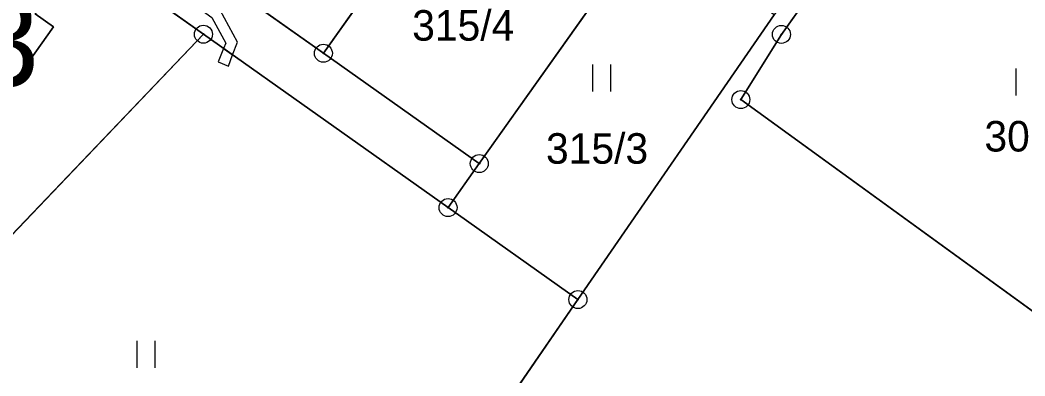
# Model space of a CAD drawing. Extents: x -689422 to -685210, y -987725 to -982160.
# Drawn here: x -687545.1 to -687489.2, y -985583.5 to -985563.6 of the extents above; entities that cross this region are included whole.
import ezdxf

# ---------------------------------------------------------------- set-up
doc = ezdxf.new("R2010")
doc.units = 0
for name, color, linetype in [('KN_Budovy', 7, 'Continuous'), ('KN_Budovy_cisla_domovni', 7, 'Continuous'), ('KN_Hranice_parcel', 7, 'Continuous'), ('KN_Parcelni cisla', 7, 'Continuous'), ('KN_Polygon parcely', 7, 'Continuous'), ('KN_Popisy_pomistni nazvy nazvy ulic', 7, 'Continuous'), ('KN_POZEMKY_TTP', 7, 'Continuous'), ('KN_POZEMKY_ZASTAVENA PLOCHA', 7, 'Continuous'), ('KN_Věcná břemena k části', 7, 'Continuous'), ('KN_Značky bodu BP', 7, 'Continuous'), ('KN_Značky kultur', 7, 'Continuous')]:
    doc.layers.add(name, color=color, linetype=linetype)

msp = doc.modelspace()

# ---------------------------------------------------------------- linework, layer by layer
at = {"layer": 'KN_Budovy'}
msp.add_lwpolyline([(-687556.49, -985566.2), (-687548.75, -985571.72), (-687543.27, -985564.02), (-687544.29, -985563.3), (-687542.84, -985561.2), (-687548.52, -985557.19), (-687549.94, -985559.22), (-687550.97, -985558.49)], close=True, dxfattribs=at)
at = {"layer": 'KN_Hranice_parcel'}
for p, q in [((-687518.83, -985552.2), (-687528.25, -985565.49)), ((-687510.17, -985558.36), (-687519.57, -985571.63)), ((-687528.25, -985565.49), (-687537.73, -985558.77)), ((-687503.16, -985563.36), (-687514.08, -985579.2)), ((-687557.16, -985587.67), (-687534.93, -985564.43)), ((-687534.93, -985564.43), (-687521.31, -985574.08)), ((-687519.57, -985571.63), (-687528.25, -985565.49)), ((-687521.31, -985574.08), (-687519.57, -985571.63)), ((-687514.08, -985579.2), (-687521.31, -985574.08))]:
    msp.add_line(p, q, dxfattribs=at)
for points in [[(-687483.94, -985535.87), (-687487.36, -985542.66), (-687494.89, -985553.36), (-687502.75, -985564.44), (-687505.01, -985568.07), (-687485.88, -985581.95)], [(-687574.89, -985555.31), (-687566.61, -985544.43), (-687563.77, -985543.99), (-687534.93, -985564.43)], [(-687544.29, -985563.3), (-687543.27, -985564.02), (-687548.75, -985571.72), (-687556.49, -985566.2), (-687550.97, -985558.49), (-687549.94, -985559.22), (-687548.52, -985557.19), (-687542.84, -985561.2), (-687544.29, -985563.3)], [(-687514.08, -985579.2), (-687518.88, -985586.17), (-687533.54, -985597.77), (-687542.19, -985606.05)]]:
    msp.add_lwpolyline(points, dxfattribs=at)
at = {"layer": 'KN_Polygon parcely'}
for points in [[(-687546.28, -985552.71), (-687555.61, -985546.09), (-687562.22, -985541.42), (-687562.81, -985538.55), (-687555.53, -985526.25), (-687558.69, -985523.66), (-687559.33, -985523.23), (-687576.61, -985550.21), (-687574.89, -985555.31), (-687566.61, -985544.43), (-687563.77, -985543.99), (-687534.93, -985564.43), (-687521.31, -985574.08), (-687519.57, -985571.63), (-687528.25, -985565.49), (-687537.73, -985558.77)], [(-687514.08, -985579.2), (-687518.88, -985586.17), (-687533.54, -985597.77), (-687542.19, -985606.05), (-687543.86, -985607.65), (-687552.69, -985596.27), (-687557.93, -985601.29), (-687559.8, -985603.08), (-687545.06, -985636.92), (-687534.72, -985627.59), (-687524.96, -985617.14), (-687523.61, -985614.51), (-687485.88, -985581.95), (-687505.01, -985568.07), (-687502.75, -985564.44), (-687494.89, -985553.36), (-687487.36, -985542.66), (-687483.94, -985535.87), (-687483.15, -985534.3), (-687493.32, -985550.18), (-687503.16, -985563.36)], [(-687557.16, -985587.67), (-687534.93, -985564.43), (-687563.77, -985543.99), (-687566.61, -985544.43), (-687574.89, -985555.31), (-687574.68, -985555.94), (-687571.55, -985565.25)], [(-687537.73, -985558.77), (-687528.25, -985565.49), (-687518.83, -985552.2), (-687528.3, -985545.46)], [(-687518.83, -985552.2), (-687528.25, -985565.49), (-687519.57, -985571.63), (-687510.17, -985558.36)], [(-687544.29, -985563.3), (-687543.27, -985564.02), (-687548.75, -985571.72), (-687556.49, -985566.2), (-687550.97, -985558.49), (-687549.94, -985559.22), (-687548.52, -985557.19), (-687542.84, -985561.2)], [(-687544.29, -985563.3), (-687542.84, -985561.2), (-687548.52, -985557.19), (-687549.94, -985559.22), (-687550.97, -985558.49), (-687556.49, -985566.2), (-687548.75, -985571.72), (-687543.27, -985564.02)], [(-687519.57, -985571.63), (-687521.31, -985574.08), (-687514.08, -985579.2), (-687503.16, -985563.36), (-687510.17, -985558.36)], [(-687514.08, -985579.2), (-687521.31, -985574.08), (-687534.93, -985564.43), (-687557.16, -985587.67), (-687556.61, -985588.52), (-687542.19, -985606.05), (-687533.54, -985597.77), (-687518.88, -985586.17)]]:
    msp.add_lwpolyline(points, close=True, dxfattribs=at)
msp.add_lwpolyline([(-687487.36, -985542.66), (-687494.89, -985553.36), (-687502.75, -985564.44), (-687505.01, -985568.07), (-687485.88, -985581.95)], dxfattribs=at)
at = {"layer": 'KN_POZEMKY_TTP'}
for p, q in [((-687563.77, -985543.99), (-687534.93, -985564.43)), ((-687534.93, -985564.43), (-687563.77, -985543.99)), ((-687518.83, -985552.2), (-687528.25, -985565.49)), ((-687528.25, -985565.49), (-687518.83, -985552.2)), ((-687502.75, -985564.44), (-687494.89, -985553.36)), ((-687494.89, -985553.36), (-687502.75, -985564.44)), ((-687519.57, -985571.63), (-687510.17, -985558.36)), ((-687510.17, -985558.36), (-687519.57, -985571.63)), ((-687528.25, -985565.49), (-687537.73, -985558.77)), ((-687537.73, -985558.77), (-687528.25, -985565.49)), ((-687543.27, -985564.02), (-687544.29, -985563.3)), ((-687503.16, -985563.36), (-687514.08, -985579.2)), ((-687514.08, -985579.2), (-687503.16, -985563.36)), ((-687548.75, -985571.72), (-687543.27, -985564.02)), ((-687534.93, -985564.43), (-687557.16, -985587.67)), ((-687557.16, -985587.67), (-687534.93, -985564.43)), ((-687534.93, -985564.43), (-687521.31, -985574.08)), ((-687521.31, -985574.08), (-687534.93, -985564.43)), ((-687505.01, -985568.07), (-687502.75, -985564.44)), ((-687502.75, -985564.44), (-687505.01, -985568.07)), ((-687528.25, -985565.49), (-687519.57, -985571.63)), ((-687519.57, -985571.63), (-687528.25, -985565.49)), ((-687485.88, -985581.95), (-687505.01, -985568.07)), ((-687505.01, -985568.07), (-687485.88, -985581.95)), ((-687521.31, -985574.08), (-687519.57, -985571.63)), ((-687519.57, -985571.63), (-687521.31, -985574.08)), ((-687514.08, -985579.2), (-687521.31, -985574.08)), ((-687521.31, -985574.08), (-687514.08, -985579.2)), ((-687514.08, -985579.2), (-687518.88, -985586.17)), ((-687518.88, -985586.17), (-687514.08, -985579.2))]:
    msp.add_line(p, q, dxfattribs=at)
at = {"layer": 'KN_POZEMKY_ZASTAVENA PLOCHA'}
for p, q in [((-687544.29, -985563.3), (-687543.27, -985564.02)), ((-687543.27, -985564.02), (-687548.75, -985571.72))]:
    msp.add_line(p, q, dxfattribs=at)
at = {"layer": 'KN_Věcná břemena k části'}
for points in [[(-687550.44, -985553.44), (-687549.97, -985553.77), (-687549.49, -985553.24), (-687548.6, -985553.28), (-687537.02, -985561.63), (-687534.46, -985563.5), (-687533.69, -985564.92), (-687533.81, -985565.22), (-687533.31, -985565.58), (-687533.03, -985564.88), (-687534, -985563.1), (-687536.66, -985561.15), (-687548.4, -985552.68), (-687549.75, -985552.64)], [(-687533.31, -985565.58), (-687533.81, -985565.22), (-687534.11, -985565.97), (-687533.54, -985566.21)]]:
    msp.add_lwpolyline(points, close=True, dxfattribs=at)
at = {"layer": 'KN_Značky bodu BP'}
for centre, radius in [((-687534.93, -985564.43), 0.5), ((-687502.75, -985564.44), 0.5), ((-687534.93, -985564.43), 0.0303), ((-687502.75, -985564.44), 0.0303), ((-687528.25, -985565.49), 0.5), ((-687528.25, -985565.49), 0.0303), ((-687505.01, -985568.07), 0.5), ((-687505.01, -985568.07), 0.0303), ((-687519.57, -985571.63), 0.5), ((-687519.57, -985571.63), 0.0303), ((-687521.31, -985574.08), 0.5), ((-687521.31, -985574.08), 0.0303), ((-687514.08, -985579.2), 0.5), ((-687514.08, -985579.2), 0.0303)]:
    msp.add_circle(centre, radius, dxfattribs=at)
at = {"layer": 'KN_Značky kultur'}
for p, q in [((-687513.241, -985567.62), (-687513.241, -985566.12)), ((-687512.24, -985567.62), (-687512.24, -985566.12)), ((-687489.681, -985567.84), (-687489.681, -985566.34)), ((-687538.621, -985583), (-687538.621, -985581.5)), ((-687537.62, -985583), (-687537.62, -985581.5))]:
    msp.add_line(p, q, dxfattribs=at)

# ---------------------------------------------------------------- texts
at = {"layer": 'KN_Budovy_cisla_domovni'}
msp.add_text('763', height=5, dxfattribs=at).set_placement((-687555.235, -985567.329))
at = {"layer": 'KN_Parcelni cisla'}
for s, p in [('315/4', (-687523.308, -985564.79)), ('302', (-687491.45, -985570.96)), ('315/3', (-687515.858, -985571.64))]:
    msp.add_text(s, height=1.7, dxfattribs=at).set_placement(p)
at = {"layer": 'KN_Popisy_pomistni nazvy nazvy ulic'}
msp.add_text('J. A. Komenského', height=7.5, rotation=57, dxfattribs=at).set_placement((-687582.228, -985571.983))

doc.saveas('drawing.dxf')
